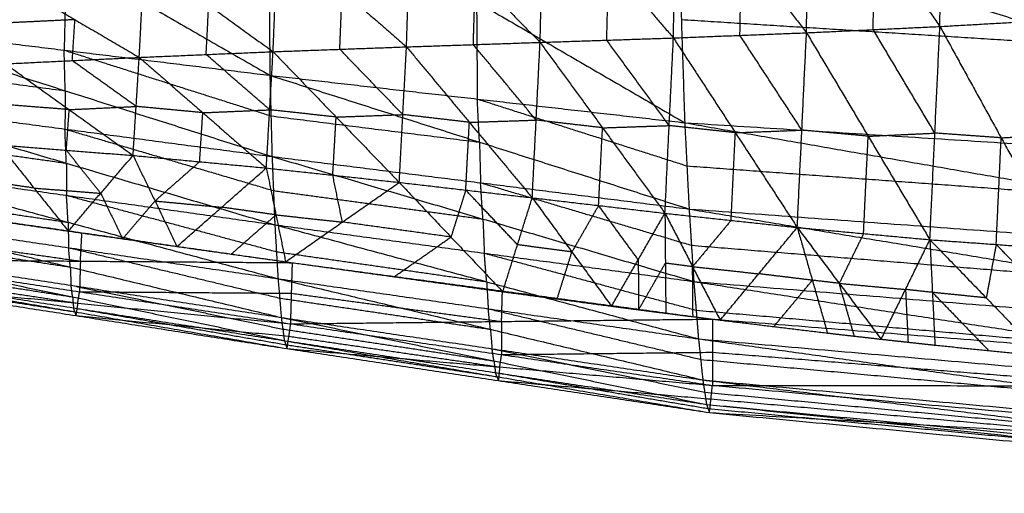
# Model space of a CAD drawing. Header units: millimetres. Extents: x -106 to 110, y -96 to 120.
# Tile 437 of 656: x -2.93 to 3.62, y -95.92 to -92.76. Entities that reach past the tile are written whole.
import ezdxf

# ---------------------------------------------------------------- set-up
doc = ezdxf.new("R2010")
doc.units = ezdxf.units.MM
doc.header["$MEASUREMENT"] = 0
doc.layers.add('Default', color=7, linetype='Continuous', true_color=0x000000)

msp = doc.modelspace()

# ---------------------------------------------------------------- linework, layer by layer
at = {"layer": 'Default'}
for points in [[(3.1946, -92.8074, 10.0964), (3.2011, -92.0999, 9.9403), (3.2075, -91.3924, 9.7841)], [(-3.9715, -91.572, 13.6588), (-2.6172, -92.3523, 13.6998), (-1.2629, -93.1326, 13.7408)], [(2.3072, -92.8492, 10.2952), (2.3154, -92.2017, 10.151), (2.3235, -91.5543, 10.0068)], [(2.3235, -91.5543, 10.0068), (2.7591, -92.1808, 10.0516), (3.1946, -92.8074, 10.0964)], [(1.4218, -92.8837, 10.497), (1.4318, -92.2998, 10.3668), (1.4418, -91.7159, 10.2365)], [(1.4418, -91.7159, 10.2365), (1.8745, -92.2825, 10.2659), (2.3072, -92.8492, 10.2952)], [(-1.2726, -91.8379, 13.6785), (-1.2677, -92.4852, 13.7096), (-1.2629, -93.1326, 13.7408)], [(-1.2726, -91.8379, 13.6785), (0.1122, -92.6432, 13.6902), (1.497, -93.4485, 13.7019)], [(0.5349, -92.9132, 10.7002), (0.5473, -92.3947, 10.5853), (0.5596, -91.8762, 10.4705)], [(0.5596, -91.8762, 10.4705), (0.9907, -92.38, 10.4837), (1.4218, -92.8837, 10.497)], [(-0.354, -92.943, 10.9034), (-0.3397, -92.4901, 10.805), (-0.3254, -92.0372, 10.7066)], [(-0.3254, -92.0372, 10.7066), (0.1048, -92.4752, 10.7034), (0.5349, -92.9132, 10.7002)], [(1.4523, -92.0728, 13.7112), (1.4746, -92.7607, 13.7065), (1.497, -93.4485, 13.7019)], [(1.4523, -92.0728, 13.7112), (4.2777, -92.938, 13.6795), (7.1031, -93.8032, 13.6479)], [(-1.2416, -92.9753, 11.1042), (-1.2256, -92.5861, 11.0225), (-1.2095, -92.1969, 10.9408)], [(-1.2095, -92.1969, 10.9408), (-0.7818, -92.5699, 10.9221), (-0.354, -92.943, 10.9034)], [(2.7509, -92.8283, 10.1958), (2.755, -92.5045, 10.1237), (2.7591, -92.1808, 10.0516)], [(1.8645, -92.8664, 10.3961), (1.8695, -92.5745, 10.331), (1.8745, -92.2825, 10.2659)], [(-2.6172, -92.3523, 13.6998), (-2.6244, -92.6586, 13.7314), (-2.6317, -92.965, 13.763)], [(-2.132, -93.0132, 11.3025), (-2.115, -92.6845, 11.2371), (-2.098, -92.3559, 11.1718)], [(-2.098, -92.3559, 11.1718), (-1.6698, -92.6656, 11.138), (-1.2416, -92.9753, 11.1042)], [(0.9784, -92.8985, 10.5986), (0.9846, -92.6392, 10.5412), (0.9907, -92.38, 10.4837)], [(0.0905, -92.9281, 10.8018), (0.0976, -92.7017, 10.7526), (0.1048, -92.4752, 10.7034)], [(-2.9879, -92.5107, 11.3972), (-2.56, -92.762, 11.3499), (-2.132, -93.0132, 11.3025)], [(-0.7978, -92.9591, 11.0038), (-0.7898, -92.7645, 10.963), (-0.7818, -92.5699, 10.9221)], [(-1.6868, -92.9942, 11.2034), (-1.6783, -92.8299, 11.1707), (-1.6698, -92.6656, 11.138)], [(0.1122, -92.6432, 13.6902), (0.1146, -92.9669, 13.7058), (0.1171, -93.2905, 13.7213)], [(-4.0006, -92.7973, 13.7852), (-2.6317, -92.965, 13.763), (-1.2629, -93.1326, 13.7408)], [(-4.0006, -92.7973, 13.7852), (-2.6246, -93.2354, 13.7059), (-1.2486, -93.6734, 13.6265)], [(-2.56, -92.762, 11.3499), (-2.7826, -92.7727, 11.3986), (-3.0052, -92.7834, 11.4474)], [(-2.5773, -93.0346, 11.4), (-2.5686, -92.8983, 11.3749), (-2.56, -92.762, 11.3499)], [(1.4746, -92.7607, 13.7065), (2.8762, -92.8493, 13.693), (4.2777, -92.938, 13.6795)], [(2.3072, -92.8492, 10.2952), (2.7509, -92.8283, 10.1958), (3.1946, -92.8074, 10.0964)], [(3.128, -94.2278, 10.6025), (3.1613, -93.5176, 10.3495), (3.1946, -92.8074, 10.0964)], [(3.1946, -92.8074, 10.0964), (3.6388, -92.782, 10.0006), (4.083, -92.7566, 9.9048)], [(3.1946, -92.8074, 10.0964), (3.6025, -93.5492, 10.2731), (4.0104, -94.291, 10.4498)], [(0.5349, -92.9132, 10.7002), (0.9784, -92.8985, 10.5986), (1.4218, -92.8837, 10.497)], [(1.3655, -94.0516, 10.9123), (1.3936, -93.4676, 10.7047), (1.4218, -92.8837, 10.497)], [(1.4218, -92.8837, 10.497), (1.8645, -92.8664, 10.3961), (2.3072, -92.8492, 10.2952)], [(1.4218, -92.8837, 10.497), (1.8338, -93.5151, 10.6274), (2.2457, -94.1464, 10.7578)], [(2.2765, -93.4978, 10.5265), (2.0705, -93.1821, 10.4613), (1.8645, -92.8664, 10.3961)], [(2.2457, -94.1464, 10.7578), (2.2765, -93.4978, 10.5265), (2.3072, -92.8492, 10.2952)], [(2.3072, -92.8492, 10.2952), (2.7176, -93.5385, 10.4489), (3.128, -94.2278, 10.6025)], [(3.1613, -93.5176, 10.3495), (2.9561, -93.1729, 10.2726), (2.7509, -92.8283, 10.1958)], [(-1.2416, -92.9753, 11.1042), (-0.7978, -92.9591, 11.0038), (-0.354, -92.943, 10.9034)], [(-0.4023, -93.8459, 11.2187), (-0.3781, -93.3944, 11.0611), (-0.354, -92.943, 10.9034)], [(-0.354, -92.943, 10.9034), (0.0905, -92.9281, 10.8018), (0.5349, -92.9132, 10.7002)], [(-0.354, -92.943, 10.9034), (0.0643, -93.4457, 10.9847), (0.4826, -93.9485, 11.0659)], [(0.5087, -93.4309, 10.883), (0.2996, -93.1795, 10.8424), (0.0905, -92.9281, 10.8018)], [(0.4826, -93.9485, 11.0659), (0.5087, -93.4309, 10.883), (0.5349, -92.9132, 10.7002)], [(0.5349, -92.9132, 10.7002), (0.9502, -93.4824, 10.8062), (1.3655, -94.0516, 10.9123)], [(1.3936, -93.4676, 10.7047), (1.186, -93.1831, 10.6516), (0.9784, -92.8985, 10.5986)], [(-3.0226, -93.056, 11.4975), (-2.5773, -93.0346, 11.4), (-2.132, -93.0132, 11.3025)], [(-2.6317, -92.965, 13.763), (-1.9437, -93.184, 13.7233), (-1.2557, -93.403, 13.6836)], [(-2.6246, -93.2354, 13.7059), (-2.6281, -93.1002, 13.7344), (-2.6317, -92.965, 13.763)], [(-2.1732, -93.6666, 11.5208), (-2.1526, -93.3399, 11.4116), (-2.132, -93.0132, 11.3025)], [(-2.132, -93.0132, 11.3025), (-1.6868, -92.9942, 11.2034), (-1.2416, -92.9753, 11.1042)], [(-2.132, -93.0132, 11.3025), (-1.7093, -93.3817, 11.3363), (-1.2865, -93.7501, 11.37)], [(-1.2641, -93.3627, 11.2371), (-1.4755, -93.1785, 11.2203), (-1.6868, -92.9942, 11.2034)], [(-1.2865, -93.7501, 11.37), (-1.2641, -93.3627, 11.2371), (-1.2416, -92.9753, 11.1042)], [(-1.2416, -92.9753, 11.1042), (-0.822, -93.4106, 11.1615), (-0.4023, -93.8459, 11.2187)], [(-0.3781, -93.3944, 11.0611), (-0.588, -93.1768, 11.0324), (-0.7978, -92.9591, 11.0038)], [(-4.0024, -93.0526, 13.752), (-3.3135, -93.144, 13.7289), (-2.6246, -93.2354, 13.7059)], [(-3.0226, -93.056, 11.4975), (-2.5979, -93.3613, 11.5091), (-2.1732, -93.6666, 11.5208)], [(-2.1526, -93.3399, 11.4116), (-2.365, -93.1873, 11.4058), (-2.5773, -93.0346, 11.4)], [(-1.2629, -93.1326, 13.7408), (-1.2557, -93.403, 13.6836), (-1.2486, -93.6734, 13.6265)], [(-1.2629, -93.1326, 13.7408), (0.1171, -93.2905, 13.7213), (1.497, -93.4485, 13.7019)], [(-1.2629, -93.1326, 13.7408), (0.1316, -93.5779, 13.6368), (1.5261, -94.0233, 13.5328)], [(-2.6246, -93.2354, 13.7059), (-2.6255, -93.363, 13.6893), (-2.6264, -93.4906, 13.6727)], [(-4.0043, -93.3078, 13.7188), (-2.6264, -93.4906, 13.6727), (-1.2486, -93.6734, 13.6265)], [(-4.0043, -93.3078, 13.7188), (-2.6171, -93.7179, 13.5776), (-1.2299, -94.128, 13.4365)], [(-2.5979, -93.3613, 11.5091), (-2.8197, -93.3439, 11.5469), (-3.0415, -93.3265, 11.5846)], [(-2.5979, -93.3613, 11.5091), (-2.3753, -93.3506, 11.4604), (-2.1526, -93.3399, 11.4116)], [(-1.7093, -93.3817, 11.3363), (-1.9309, -93.3608, 11.3739), (-2.1526, -93.3399, 11.4116)], [(0.1171, -93.2905, 13.7213), (0.8143, -93.5132, 13.6693), (1.5115, -93.7359, 13.6174)], [(0.1316, -93.5779, 13.6368), (0.1243, -93.4342, 13.6791), (0.1171, -93.2905, 13.7213)], [(-2.6168, -93.6318, 11.5963), (-2.6073, -93.4966, 11.5527), (-2.5979, -93.3613, 11.5091)], [(-1.7298, -93.7084, 11.4454), (-1.7195, -93.545, 11.3908), (-1.7093, -93.3817, 11.3363)], [(-1.7093, -93.3817, 11.3363), (-1.4867, -93.3722, 11.2867), (-1.2641, -93.3627, 11.2371)], [(-0.822, -93.4106, 11.1615), (-1.043, -93.3866, 11.1993), (-1.2641, -93.3627, 11.2371)], [(-1.2557, -93.403, 13.6836), (-0.562, -93.4905, 13.6602), (0.1316, -93.5779, 13.6368)], [(-0.8444, -93.798, 11.2944), (-0.8332, -93.6043, 11.2279), (-0.822, -93.4106, 11.1615)], [(-0.822, -93.4106, 11.1615), (-0.6, -93.4025, 11.1113), (-0.3781, -93.3944, 11.0611)], [(0.0643, -93.4457, 10.9847), (-0.1569, -93.4201, 11.0229), (-0.3781, -93.3944, 11.0611)], [(0.0401, -93.8972, 11.1423), (0.0522, -93.6715, 11.0635), (0.0643, -93.4457, 10.9847)], [(0.0643, -93.4457, 10.9847), (0.2865, -93.4383, 10.9339), (0.5087, -93.4309, 10.883)], [(0.9502, -93.4824, 10.8062), (0.7295, -93.4566, 10.8446), (0.5087, -93.4309, 10.883)], [(0.9502, -93.4824, 10.8062), (1.1719, -93.475, 10.7555), (1.3936, -93.4676, 10.7047)], [(1.8338, -93.5151, 10.6274), (1.6137, -93.4914, 10.666), (1.3936, -93.4676, 10.7047)], [(1.497, -93.4485, 13.7019), (1.5115, -93.7359, 13.6174), (1.5261, -94.0233, 13.5328)], [(1.497, -93.4485, 13.7019), (4.3, -93.6259, 13.6749), (7.1031, -93.8032, 13.6479)], [(1.497, -93.4485, 13.7019), (4.328, -93.9422, 13.5433), (7.1591, -94.436, 13.3847)], [(-4.0031, -93.5221, 13.6507), (-3.3101, -93.62, 13.6142), (-2.6171, -93.7179, 13.5776)], [(-2.6264, -93.4906, 13.6727), (-1.9328, -93.6957, 13.6021), (-1.2392, -93.9007, 13.5315)], [(-2.6171, -93.7179, 13.5776), (-2.6217, -93.6043, 13.6251), (-2.6264, -93.4906, 13.6727)], [(0.924, -94, 10.9891), (0.9371, -93.7412, 10.8977), (0.9502, -93.4824, 10.8062)], [(1.8056, -94.099, 10.835), (1.8197, -93.807, 10.7312), (1.8338, -93.5151, 10.6274)], [(1.8338, -93.5151, 10.6274), (2.0551, -93.5064, 10.577), (2.2765, -93.4978, 10.5265)], [(2.7176, -93.5385, 10.4489), (2.497, -93.5181, 10.4877), (2.2765, -93.4978, 10.5265)], [(2.6868, -94.1871, 10.6801), (2.7022, -93.8628, 10.5645), (2.7176, -93.5385, 10.4489)], [(2.7176, -93.5385, 10.4489), (2.9394, -93.528, 10.3992), (3.1613, -93.5176, 10.3495)], [(3.6025, -93.5492, 10.2731), (3.3819, -93.5334, 10.3113), (3.1613, -93.5176, 10.3495)], [(3.6025, -93.5492, 10.2731), (3.8246, -93.5365, 10.2252), (4.0467, -93.5238, 10.1773)], [(-3.0604, -93.597, 11.6718), (-2.8321, -93.8836, 11.7527), (-2.6038, -94.1703, 11.8336)], [(-3.0604, -93.597, 11.6718), (-2.6168, -93.6318, 11.5963), (-2.1732, -93.6666, 11.5208)], [(0.1316, -93.5779, 13.6368), (0.1352, -93.7132, 13.6082), (0.1388, -93.8484, 13.5797)], [(3.5692, -94.2594, 10.5261), (3.5859, -93.9043, 10.3996), (3.6025, -93.5492, 10.2731)], [(-2.3885, -93.9185, 11.6772), (-2.5026, -93.7751, 11.6367), (-2.6168, -93.6318, 11.5963)], [(-2.6038, -94.1703, 11.8336), (-2.3885, -93.9185, 11.6772), (-2.1732, -93.6666, 11.5208)], [(-2.1732, -93.6666, 11.5208), (-2.027, -93.9698, 11.6251), (-1.8808, -94.2729, 11.7295)], [(-2.1732, -93.6666, 11.5208), (-1.7298, -93.7084, 11.4454), (-1.2865, -93.7501, 11.37)], [(-1.2486, -93.6734, 13.6265), (-1.2392, -93.9007, 13.5315), (-1.2299, -94.128, 13.4365)], [(-1.2486, -93.6734, 13.6265), (0.1388, -93.8484, 13.5797), (1.5261, -94.0233, 13.5328)], [(-1.2486, -93.6734, 13.6265), (0.1544, -94.0899, 13.4534), (1.5573, -94.5064, 13.2803)], [(-4.0019, -93.7363, 13.5826), (-2.6159, -93.9321, 13.5096), (-1.2299, -94.128, 13.4365)], [(-4.0019, -93.7363, 13.5826), (-2.6054, -94.1119, 13.3874), (-1.2088, -94.4875, 13.1922)], [(-2.6171, -93.7179, 13.5776), (-2.6165, -93.825, 13.5436), (-2.6159, -93.9321, 13.5096)], [(-1.7298, -93.7084, 11.4454), (-1.8784, -93.8391, 11.5353), (-2.027, -93.9698, 11.6251)], [(1.5115, -93.7359, 13.6174), (2.9198, -93.8391, 13.5803), (4.328, -93.9422, 13.5433)], [(-1.8808, -94.2729, 11.7295), (-1.5836, -94.0115, 11.5498), (-1.2865, -93.7501, 11.37)], [(-1.2865, -93.7501, 11.37), (-1.2224, -94.0623, 11.4951), (-1.1584, -94.3746, 11.6202)], [(-1.2865, -93.7501, 11.37), (-0.8444, -93.798, 11.2944), (-0.4023, -93.8459, 11.2187)], [(-0.7803, -94.1102, 11.4194), (-0.8124, -93.9541, 11.3569), (-0.8444, -93.798, 11.2944)], [(-2.8321, -93.8836, 11.7527), (-3.0125, -93.8577, 11.7775), (-3.1929, -93.8318, 11.8022)], [(-1.1584, -94.3746, 11.6202), (-0.7803, -94.1102, 11.4194), (-0.4023, -93.8459, 11.2187)], [(-0.4023, -93.8459, 11.2187), (-0.058, -94.2101, 11.3028), (0.2864, -94.5743, 11.387)], [(-0.4023, -93.8459, 11.2187), (0.0401, -93.8972, 11.1423), (0.4826, -93.9485, 11.0659)], [(0.1388, -93.8484, 13.5797), (0.8402, -94.0566, 13.4931), (1.5417, -94.2649, 13.4066)], [(0.1544, -94.0899, 13.4534), (0.1466, -93.9691, 13.5166), (0.1388, -93.8484, 13.5797)], [(-3.9984, -93.9054, 13.4884), (-3.3019, -94.0087, 13.4379), (-2.6054, -94.1119, 13.3874)], [(-2.8321, -93.8836, 11.7527), (-2.6103, -93.901, 11.715), (-2.3885, -93.9185, 11.6772)], [(-2.6159, -93.9321, 13.5096), (-1.9176, -94.1199, 13.4119), (-1.2193, -94.3077, 13.3143)], [(-2.6054, -94.1119, 13.3874), (-2.6106, -94.022, 13.4485), (-2.6159, -93.9321, 13.5096)], [(-2.3885, -93.9185, 11.6772), (-2.3154, -94.07, 11.7294), (-2.2423, -94.2216, 11.7816)], [(-1.2392, -93.9007, 13.5315), (-0.5424, -93.9953, 13.4925), (0.1544, -94.0899, 13.4534)], [(0.0401, -93.8972, 11.1423), (-0.0089, -94.0536, 11.2226), (-0.058, -94.2101, 11.3028)], [(0.3845, -94.2614, 11.2264), (0.2123, -94.0793, 11.1844), (0.0401, -93.8972, 11.1423)], [(-3.9136, -93.9811, 12.0097), (-2.5132, -94.1811, 11.8114), (-1.1127, -94.381, 11.613)], [(-2.2423, -94.2216, 11.7816), (-2.1347, -94.0957, 11.7034), (-2.027, -93.9698, 11.6251)], [(-2.027, -93.9698, 11.6251), (-1.8053, -93.9906, 11.5875), (-1.5836, -94.0115, 11.5498)], [(0.2864, -94.5743, 11.387), (0.3845, -94.2614, 11.2264), (0.4826, -93.9485, 11.0659)], [(0.4826, -93.9485, 11.0659), (0.7463, -94.3096, 11.1656), (1.01, -94.6707, 11.2653)], [(0.4826, -93.9485, 11.0659), (0.924, -94, 10.9891), (1.3655, -94.0516, 10.9123)], [(0.924, -94, 10.9891), (0.8351, -94.1548, 11.0774), (0.7463, -94.3096, 11.1656)], [(1.1877, -94.3611, 11.0888), (1.0559, -94.1806, 11.039), (0.924, -94, 10.9891)], [(-1.2224, -94.0623, 11.4951), (-1.403, -94.0369, 11.5224), (-1.5836, -94.0115, 11.5498)], [(-1.5196, -94.3237, 11.6748), (-1.371, -94.193, 11.585), (-1.2224, -94.0623, 11.4951)], [(-1.2224, -94.0623, 11.4951), (-1.0014, -94.0863, 11.4573), (-0.7803, -94.1102, 11.4194)], [(1.01, -94.6707, 11.2653), (1.1877, -94.3611, 11.0888), (1.3655, -94.0516, 10.9123)], [(1.3655, -94.0516, 10.9123), (1.3683, -94.3845, 11.0582), (1.3712, -94.7175, 11.2041)], [(1.3655, -94.0516, 10.9123), (1.5494, -94.4074, 11.0274), (1.7333, -94.7632, 11.1425)], [(1.3655, -94.0516, 10.9123), (1.8056, -94.099, 10.835), (2.2457, -94.1464, 10.7578)], [(1.5261, -94.0233, 13.5328), (1.5417, -94.2649, 13.4066), (1.5573, -94.5064, 13.2803)], [(1.5261, -94.0233, 13.5328), (4.3426, -94.2297, 13.4588), (7.1591, -94.436, 13.3847)], [(1.5261, -94.0233, 13.5328), (4.3688, -94.4953, 13.2785), (7.2114, -94.9672, 13.0242)], [(-3.9948, -94.0746, 13.3942), (-2.6018, -94.281, 13.2932), (-1.2088, -94.4875, 13.1922)], [(-3.9948, -94.0746, 13.3942), (-2.5909, -94.4102, 13.1556), (-1.1871, -94.7458, 12.9169)], [(-3.3255, -94.0666, 11.9327), (-2.9646, -94.1184, 11.8832), (-2.6038, -94.1703, 11.8336)], [(-2.6054, -94.1119, 13.3874), (-2.6036, -94.1965, 13.3403), (-2.6018, -94.281, 13.2932)], [(-1.2299, -94.128, 13.4365), (-1.2193, -94.3077, 13.3143), (-1.2088, -94.4875, 13.1922)], [(-1.2299, -94.128, 13.4365), (0.1637, -94.3172, 13.3584), (1.5573, -94.5064, 13.2803)], [(-1.2299, -94.128, 13.4365), (0.1793, -94.5081, 13.2035), (1.5885, -94.8882, 12.9705)], [(-0.058, -94.2101, 11.3028), (-0.4192, -94.1602, 11.3611), (-0.7803, -94.1102, 11.4194)], [(0.1544, -94.0899, 13.4534), (0.159, -94.2036, 13.4059), (0.1637, -94.3172, 13.3584)], [(1.8056, -94.099, 10.835), (1.6775, -94.2532, 10.9312), (1.5494, -94.4074, 11.0274)], [(-3.9896, -94.196, 13.2836), (-3.2903, -94.3031, 13.2196), (-2.5909, -94.4102, 13.1556)], [(-3.9239, -94.1705, 12.1586), (-3.2237, -94.2705, 12.0595), (-2.5235, -94.3704, 11.9603)], [(-2.6038, -94.1703, 11.8336), (-2.2423, -94.2216, 11.7816), (-1.8808, -94.2729, 11.7295)], [(-2.5235, -94.3704, 11.9603), (-2.5183, -94.2757, 11.8858), (-2.5132, -94.1811, 11.8114)], [(1.7333, -94.7632, 11.1425), (1.9895, -94.4548, 10.9502), (2.2457, -94.1464, 10.7578)], [(2.2457, -94.1464, 10.7578), (2.3462, -94.498, 10.8897), (2.4466, -94.8496, 11.0216)], [(2.2457, -94.1464, 10.7578), (2.5248, -94.5185, 10.8597), (2.804, -94.8906, 10.9616)], [(2.2457, -94.1464, 10.7578), (2.6868, -94.1871, 10.6801), (3.128, -94.2278, 10.6025)], [(2.6868, -94.1871, 10.6801), (2.6058, -94.3528, 10.7699), (2.5248, -94.5185, 10.8597)], [(-0.436, -94.4744, 11.5036), (-0.247, -94.3423, 11.4032), (-0.058, -94.2101, 11.3028)], [(0.7463, -94.3096, 11.1656), (0.5654, -94.2855, 11.196), (0.3845, -94.2614, 11.2264)], [(2.804, -94.8906, 10.9616), (2.966, -94.5592, 10.7821), (3.128, -94.2278, 10.6025)], [(3.128, -94.2278, 10.6025), (3.1448, -94.5789, 10.7524), (3.1617, -94.93, 10.9023)], [(3.128, -94.2278, 10.6025), (3.5032, -94.6154, 10.6946), (3.8785, -95.003, 10.7866)], [(3.128, -94.2278, 10.6025), (3.5692, -94.2594, 10.5261), (4.0104, -94.291, 10.4498)], [(3.5692, -94.2594, 10.5261), (3.5362, -94.4374, 10.6104), (3.5032, -94.6154, 10.6946)], [(3.9445, -94.647, 10.6182), (3.7568, -94.4532, 10.5722), (3.5692, -94.2594, 10.5261)], [(-3.9844, -94.3175, 13.1729), (-2.5857, -94.5316, 13.0449), (-1.1871, -94.7458, 12.9169)], [(-3.9844, -94.3175, 13.1729), (-2.5754, -94.6089, 12.9034), (-1.1665, -94.9004, 12.6339)], [(-2.6018, -94.281, 13.2932), (-1.8999, -94.4488, 13.1739), (-1.1979, -94.6166, 13.0546)], [(-2.5909, -94.4102, 13.1556), (-2.5964, -94.3456, 13.2244), (-2.6018, -94.281, 13.2932)], [(-1.8808, -94.2729, 11.7295), (-1.5196, -94.3237, 11.6748), (-1.1584, -94.3746, 11.6202)], [(-1.2193, -94.3077, 13.3143), (-0.52, -94.4079, 13.2589), (0.1793, -94.5081, 13.2035)], [(0.1637, -94.3172, 13.3584), (0.8683, -94.5073, 13.2419), (1.5729, -94.6973, 13.1254)], [(0.1793, -94.5081, 13.2035), (0.1715, -94.4127, 13.281), (0.1637, -94.3172, 13.3584)], [(0.6482, -94.6225, 11.3262), (0.6972, -94.4661, 11.2459), (0.7463, -94.3096, 11.1656)], [(1.5417, -94.2649, 13.4066), (2.9552, -94.3801, 13.3425), (4.3688, -94.4953, 13.2785)], [(-3.9781, -94.3902, 13.0555), (-3.2768, -94.4996, 12.9794), (-2.5754, -94.6089, 12.9034)], [(-3.9342, -94.3599, 12.3075), (-2.5292, -94.5741, 12.1131), (-1.1242, -94.7883, 11.9186)], [(-3.9342, -94.3599, 12.3075), (-2.5235, -94.3704, 11.9603), (-1.1127, -94.381, 11.613)], [(-2.5235, -94.3704, 11.9603), (-2.5263, -94.4723, 12.0367), (-2.5292, -94.5741, 12.1131)], [(-1.1584, -94.3746, 11.6202), (-0.436, -94.4744, 11.5036), (0.2864, -94.5743, 11.387)], [(-1.1242, -94.7883, 11.9186), (-1.1185, -94.5846, 11.7658), (-1.1127, -94.381, 11.613)], [(-1.1127, -94.381, 11.613), (0.2842, -94.5689, 11.3822), (1.6812, -94.7568, 11.1513)], [(1.1877, -94.3611, 11.0888), (1.1892, -94.5276, 11.1618), (1.1906, -94.6941, 11.2347)], [(1.1906, -94.6941, 11.2347), (1.2795, -94.5393, 11.1464), (1.3683, -94.3845, 11.0582)], [(1.5494, -94.4074, 11.0274), (1.4589, -94.396, 11.0428), (1.3683, -94.3845, 11.0582)], [(-3.9465, -94.4365, 12.5073), (-3.244, -94.5436, 12.4101), (-2.5415, -94.6507, 12.3129)], [(-2.5909, -94.4102, 13.1556), (-2.5883, -94.4709, 13.1002), (-2.5857, -94.5316, 13.0449)], [(1.5494, -94.4074, 11.0274), (1.7694, -94.4311, 10.9888), (1.9895, -94.4548, 10.9502)], [(1.5523, -94.7404, 11.1733), (1.5508, -94.5739, 11.1004), (1.5494, -94.4074, 11.0274)], [(2.3462, -94.498, 10.8897), (2.1678, -94.4764, 10.9199), (1.9895, -94.4548, 10.9502)], [(-3.9719, -94.4629, 12.938), (-2.5692, -94.6817, 12.786), (-1.1665, -94.9004, 12.6339)], [(-3.9719, -94.4629, 12.938), (-2.5603, -94.7082, 12.6509), (-1.1486, -94.9534, 12.3637)], [(-3.9654, -94.488, 12.8226), (-3.2628, -94.5981, 12.7367), (-2.5603, -94.7082, 12.6509)], [(-3.9588, -94.513, 12.7071), (-2.5537, -94.7332, 12.5354), (-1.1486, -94.9534, 12.3637)], [(-3.9588, -94.513, 12.7071), (-2.5415, -94.6507, 12.3129), (-1.1242, -94.7883, 11.9186)], [(-1.2088, -94.4875, 13.1922), (-1.1979, -94.6166, 13.0546), (-1.1871, -94.7458, 12.9169)], [(-1.2088, -94.4875, 13.1922), (0.1898, -94.6878, 13.0814), (1.5885, -94.8882, 12.9705)], [(-1.2088, -94.4875, 13.1922), (0.2043, -94.8247, 12.9119), (1.6174, -95.162, 12.6317)], [(0.1793, -94.5081, 13.2035), (0.1846, -94.598, 13.1424), (0.1898, -94.6878, 13.0814)], [(1.5573, -94.5064, 13.2803), (1.5729, -94.6973, 13.1254), (1.5885, -94.8882, 12.9705)], [(1.5573, -94.5064, 13.2803), (4.3844, -94.7368, 13.1523), (7.2114, -94.9672, 13.0242)], [(1.5573, -94.5064, 13.2803), (4.4075, -94.9463, 12.9404), (7.2577, -95.3861, 12.6005)], [(2.09, -94.8064, 11.0821), (2.2181, -94.6522, 10.9859), (2.3462, -94.498, 10.8897)], [(2.5248, -94.5185, 10.8597), (2.4355, -94.5083, 10.8747), (2.3462, -94.498, 10.8897)], [(2.6253, -94.8701, 10.9916), (2.5751, -94.6943, 10.9257), (2.5248, -94.5185, 10.8597)], [(2.5248, -94.5185, 10.8597), (2.7454, -94.5389, 10.8209), (2.966, -94.5592, 10.7821)], [(-2.5857, -94.5316, 13.0449), (-1.8812, -94.6773, 12.9102), (-1.1768, -94.8231, 12.7754)], [(-2.5754, -94.6089, 12.9034), (-2.5806, -94.5703, 12.9742), (-2.5857, -94.5316, 13.0449)], [(-2.5415, -94.6507, 12.3129), (-2.5354, -94.6124, 12.213), (-2.5292, -94.5741, 12.1131)], [(-2.5292, -94.5741, 12.1131), (-1.8238, -94.5794, 11.9394), (-1.1185, -94.5846, 11.7658)], [(-1.1185, -94.5846, 11.7658), (-0.42, -94.6786, 11.6504), (0.2785, -94.7725, 11.5349)], [(0.2785, -94.7725, 11.5349), (0.2814, -94.6707, 11.4585), (0.2842, -94.5689, 11.3822)], [(0.2864, -94.5743, 11.387), (0.6482, -94.6225, 11.3262), (1.01, -94.6707, 11.2653)], [(2.966, -94.5592, 10.7821), (2.9744, -94.7348, 10.857), (2.9828, -94.9103, 10.9319)], [(3.1448, -94.5789, 10.7524), (3.0554, -94.5691, 10.7672), (2.966, -94.5592, 10.7821)], [(3.1448, -94.5789, 10.7524), (3.3325, -94.7727, 10.7984), (3.5201, -94.9665, 10.8444)], [(3.5032, -94.6154, 10.6946), (3.324, -94.5972, 10.7235), (3.1448, -94.5789, 10.7524)], [(-2.5754, -94.6089, 12.9034), (-2.5723, -94.6453, 12.8447), (-2.5692, -94.6817, 12.786)], [(-2.5415, -94.6507, 12.3129), (-2.5476, -94.6919, 12.4241), (-2.5537, -94.7332, 12.5354)], [(-1.1979, -94.6166, 13.0546), (-0.4968, -94.7207, 12.9832), (0.2043, -94.8247, 12.9119)], [(-2.5692, -94.6817, 12.786), (-1.8634, -94.8043, 12.6424), (-1.1576, -94.9269, 12.4988)], [(-2.5603, -94.7082, 12.6509), (-2.5647, -94.6949, 12.7184), (-2.5692, -94.6817, 12.786)], [(-2.5603, -94.7082, 12.6509), (-2.557, -94.7207, 12.5932), (-2.5537, -94.7332, 12.5354)], [(0.1898, -94.6878, 13.0814), (0.8964, -94.8565, 12.9412), (1.6029, -95.0251, 12.8011)], [(0.2043, -94.8247, 12.9119), (0.1971, -94.7563, 12.9966), (0.1898, -94.6878, 13.0814)], [(1.01, -94.6707, 11.2653), (1.1906, -94.6941, 11.2347), (1.3712, -94.7175, 11.2041)], [(1.3712, -94.7175, 11.2041), (1.5523, -94.7404, 11.1733), (1.7333, -94.7632, 11.1425)], [(1.5729, -94.6973, 13.1254), (2.9902, -94.8218, 13.0329), (4.4075, -94.9463, 12.9404)], [(-2.5537, -94.7332, 12.5354), (-1.8451, -94.802, 12.3383), (-1.1364, -94.8709, 12.1412)], [(-1.1871, -94.7458, 12.9169), (-1.1768, -94.8231, 12.7754), (-1.1665, -94.9004, 12.6339)], [(-1.1871, -94.7458, 12.9169), (0.2152, -94.9539, 12.7743), (1.6174, -95.162, 12.6317)], [(-1.1871, -94.7458, 12.9169), (0.2276, -95.0355, 12.6041), (1.6423, -95.3252, 12.2913)], [(-1.1242, -94.7883, 11.9186), (0.2785, -94.7725, 11.5349), (1.6812, -94.7568, 11.1513)], [(0.2785, -94.7725, 11.5349), (0.2785, -94.8828, 11.6149), (0.2786, -94.9932, 11.6948)], [(1.6812, -94.7568, 11.1513), (1.6813, -94.9774, 11.3111), (1.6813, -95.198, 11.471)], [(1.6812, -94.7568, 11.1513), (4.4984, -94.9811, 10.7473), (7.3156, -95.2055, 10.3433)], [(1.7333, -94.7632, 11.1425), (2.09, -94.8064, 11.0821), (2.4466, -94.8496, 11.0216)], [(-1.1768, -94.8231, 12.7754), (-0.4746, -94.9293, 12.6898), (0.2276, -95.0355, 12.6041)], [(-1.1486, -94.9534, 12.3637), (-1.1364, -94.8709, 12.1412), (-1.1242, -94.7883, 11.9186)], [(-1.1242, -94.7883, 11.9186), (0.2786, -94.9932, 11.6948), (1.6813, -95.198, 11.471)], [(0.2043, -94.8247, 12.9119), (0.2098, -94.8893, 12.8431), (0.2152, -94.9539, 12.7743)], [(2.4466, -94.8496, 11.0216), (2.6253, -94.8701, 10.9916), (2.804, -94.8906, 10.9616)], [(-1.1665, -94.9004, 12.6339), (-1.1576, -94.9269, 12.4988), (-1.1486, -94.9534, 12.3637)], [(-1.1665, -94.9004, 12.6339), (0.2379, -95.1128, 12.4626), (1.6423, -95.3252, 12.2913)], [(-1.1665, -94.9004, 12.6339), (0.2476, -95.14, 12.3038), (1.6617, -95.3796, 11.9736)], [(-1.1364, -94.8709, 12.1412), (-0.435, -94.9733, 12.0293), (0.2664, -95.0757, 11.9174)], [(1.5885, -94.8882, 12.9705), (1.6029, -95.0251, 12.8011), (1.6174, -95.162, 12.6317)], [(1.5885, -94.8882, 12.9705), (4.4231, -95.1372, 12.7855), (7.2577, -95.3861, 12.6005)], [(1.5885, -94.8882, 12.9705), (4.4422, -95.2868, 12.5603), (7.2959, -95.6853, 12.1501)], [(2.804, -94.8906, 10.9616), (2.9828, -94.9103, 10.9319), (3.1617, -94.93, 10.9023)], [(-1.1576, -94.9269, 12.4988), (-0.455, -95.0335, 12.4013), (0.2476, -95.14, 12.3038)], [(-1.1486, -94.9534, 12.3637), (0.2565, -95.1665, 12.1687), (1.6617, -95.3796, 11.9736)], [(-1.1486, -94.9534, 12.3637), (0.2664, -95.0757, 11.9174), (1.6813, -95.198, 11.471)], [(0.2152, -94.9539, 12.7743), (0.9225, -95.0987, 12.6179), (1.6299, -95.2436, 12.4615)], [(0.2276, -95.0355, 12.6041), (0.2214, -94.9947, 12.6892), (0.2152, -94.9539, 12.7743)], [(0.2786, -94.9932, 11.6948), (0.9799, -94.9853, 11.503), (1.6813, -94.9774, 11.3111)], [(1.6813, -94.9774, 11.3111), (3.0899, -95.0896, 11.1092), (4.4985, -95.2018, 10.9072)], [(3.1617, -94.93, 10.9023), (3.5201, -94.9665, 10.8444), (3.8785, -95.003, 10.7866)], [(0.2276, -95.0355, 12.6041), (0.2328, -95.0741, 12.5334), (0.2379, -95.1128, 12.4626)], [(0.2664, -95.0757, 11.9174), (0.2725, -95.0344, 11.8061), (0.2786, -94.9932, 11.6948)], [(1.6029, -95.0251, 12.8011), (3.0226, -95.1559, 12.6807), (4.4422, -95.2868, 12.5603)], [(0.2379, -95.1128, 12.4626), (0.9449, -95.2326, 12.2975), (1.652, -95.3524, 12.1324)], [(0.2476, -95.14, 12.3038), (0.2427, -95.1264, 12.3832), (0.2379, -95.1128, 12.4626)], [(0.2664, -95.0757, 11.9174), (0.2614, -95.1211, 12.043), (0.2565, -95.1665, 12.1687)], [(0.2476, -95.14, 12.3038), (0.2521, -95.1532, 12.2362), (0.2565, -95.1665, 12.1687)], [(0.2565, -95.1665, 12.1687), (0.964, -95.2276, 11.9455), (1.6715, -95.2888, 11.7223)], [(1.6174, -95.162, 12.6317), (1.6299, -95.2436, 12.4615), (1.6423, -95.3252, 12.2913)], [(1.6174, -95.162, 12.6317), (4.4567, -95.4237, 12.3909), (7.2959, -95.6853, 12.1501)], [(1.6174, -95.162, 12.6317), (4.4709, -95.5119, 12.1699), (7.3243, -95.8617, 11.7082)], [(1.6299, -95.2436, 12.4615), (3.0504, -95.3777, 12.3157), (4.4709, -95.5119, 12.1699)], [(1.6617, -95.3796, 11.9736), (1.6715, -95.2888, 11.7223), (1.6813, -95.198, 11.471)], [(1.6813, -95.198, 11.471), (4.4985, -95.2018, 10.9072), (7.3156, -95.2055, 10.3433)], [(1.6813, -95.198, 11.471), (4.5129, -95.452, 11.0835), (7.3444, -95.7061, 10.6959)], [(1.6715, -95.2888, 11.7223), (3.0873, -95.4158, 11.5285), (4.503, -95.5428, 11.3348)], [(1.6423, -95.3252, 12.2913), (1.652, -95.3524, 12.1324), (1.6617, -95.3796, 11.9736)], [(1.6423, -95.3252, 12.2913), (4.4833, -95.5935, 11.9997), (7.3243, -95.8617, 11.7082)], [(1.6423, -95.3252, 12.2913), (4.4921, -95.6213, 11.7983), (7.3418, -95.9174, 11.3054)], [(1.652, -95.3524, 12.1324), (3.072, -95.4868, 11.9654), (4.4921, -95.6213, 11.7983)], [(1.6617, -95.3796, 11.9736), (4.5017, -95.6485, 11.6395), (7.3418, -95.9174, 11.3054)], [(1.6617, -95.3796, 11.9736), (4.503, -95.5428, 11.3348), (7.3444, -95.7061, 10.6959)]]:
    msp.add_open_spline(points, degree=2, dxfattribs=at)

doc.saveas('drawing.dxf')
